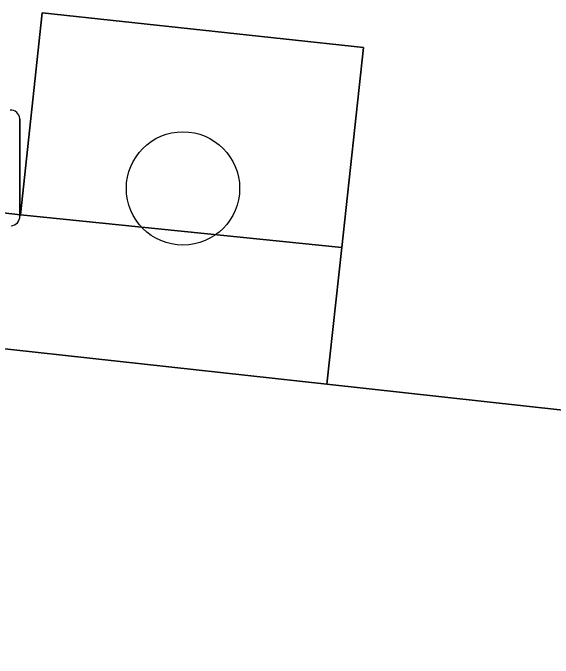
# Model space of a CAD drawing. Extents: x 162026 to 163502, y 387295 to 388169.
# Drawn here: x 162286.27 to 162290.94, y 387547.1 to 387552.67 of the extents above; entities that cross this region are included whole.
import ezdxf

# ---------------------------------------------------------------- set-up
doc = ezdxf.new("R2010")
doc.units = 0
for name, color, linetype in [('IMGEO_Boom', 7, 'Continuous'), ('IMGEO_Fietsenrek', 7, 'Continuous'), ('IMGEO_Groenvoorziening', 7, 'Continuous'), ('IMGEO_Rijbaan_lokaal_gesloten', 7, 'Continuous'), ('IMGEO_Voetpad_open', 7, 'Continuous')]:
    doc.layers.add(name, color=color, linetype=linetype)

msp = doc.modelspace()

# ---------------------------------------------------------------- linework, layer by layer
at = {"layer": 'IMGEO_Boom'}
msp.add_circle((162287.739, 387551.159), 0.4892, dxfattribs=at)
at = {"layer": 'IMGEO_Fietsenrek'}
for p, q in [((162286.3295, 387551.7611), (162286.3295, 387550.9202)), ((162286.3295, 387550.9202), (162286.3295, 387551.7611))]:
    msp.add_line(p, q, dxfattribs=at)
for centre, start, end in [((162286.2516, 387551.7578), 2.4484, 94.2845), ((162286.2516, 387551.7578), 2.4484, 94.2845), ((162286.2518, 387550.9144), 272.4484, 4.2845), ((162286.2518, 387550.9144), 272.4484, 4.2845)]:
    msp.add_arc(centre, 0.0779, start, end, dxfattribs=at)
at = {"layer": 'IMGEO_Groenvoorziening'}
msp.add_lwpolyline([(162289.299, 387552.376), (162286.522, 387552.675), (162286.337, 387550.93), (162289.11, 387550.649)], close=True, dxfattribs=at)
msp.add_lwpolyline([(162278.744, 387550.591), (162288.98, 387549.467), (162289.11, 387550.649), (162286.337, 387550.93), (162278.046, 387551.886)], dxfattribs=at)
at = {"layer": 'IMGEO_Rijbaan_lokaal_gesloten'}
msp.add_lwpolyline([(162335.41, 387544.327), (162331.98, 387544.706), (162318.59, 387546.192), (162300.729, 387548.178), (162295.461, 387548.755), (162288.98, 387549.467), (162278.744, 387550.591)], dxfattribs=at)
at = {"layer": 'IMGEO_Voetpad_open'}
msp.add_lwpolyline([(162277.921, 387550.705), (162278.046, 387551.886), (162286.337, 387550.93), (162286.522, 387552.675), (162289.299, 387552.376), (162289.11, 387550.649), (162288.98, 387549.467), (162295.461, 387548.755), (162295.563, 387550.049), (162301.909, 387549.364), (162302.123, 387551.169), (162305.055, 387550.842), (162304.856, 387549.053), (162317.521, 387547.632)], dxfattribs=at)

doc.saveas('drawing.dxf')
